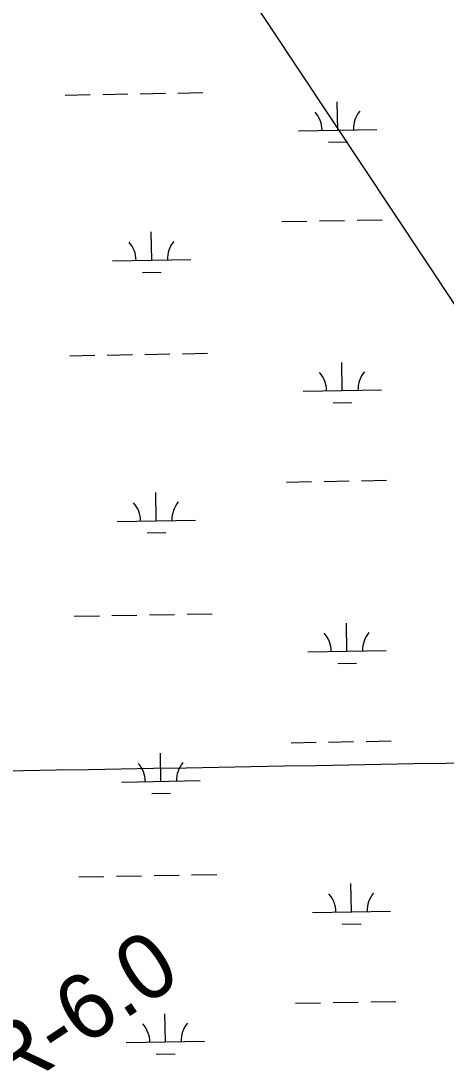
# Model space of a CAD drawing. Extents: x 3903937 to 3942190, y 260677 to 286651.
# Drawn here: x 3932306 to 3932849, y 272118 to 273452 of the extents above; entities that cross this region are included whole.
import ezdxf

# ---------------------------------------------------------------- set-up
doc = ezdxf.new("R2010")
doc.units = 0
for name, color, linetype in [('V-GRID-MAJR', 7, 'Continuous'), ('V-RIVR-RANG-IDEN', 7, 'Continuous'), ('V-UTIL-LINE', 7, 'Continuous'), ('V-WETL-SWMP', 7, 'Continuous')]:
    doc.layers.add(name, color=color, linetype=linetype)

msp = doc.modelspace()

# ---------------------------------------------------------------- linework, layer by layer
at = {"layer": 'V-GRID-MAJR'}
msp.add_spline([(3908100.257, 272076.177), (3913415.549, 272167.798), (3918730.829, 272260.192), (3924046.094, 272353.359), (3929361.347, 272447.3), (3934676.585, 272542.013), (3939991.81, 272637.5), (3939991.811, 272637.5)], degree=3, dxfattribs=at)
at = {"layer": 'V-UTIL-LINE'}
msp.add_lwpolyline([(3921517.354570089, 284435.91489060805), (3929017.835, 277413.471), (3932265.611, 273984.103), (3936271.063, 267959.08400000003), (3937259.245182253, 266527.5992614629)], dxfattribs=at)
at = {"layer": 'V-WETL-SWMP'}
for p, q in [((3932410.7709528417, 273358.4348433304), (3932442.7659968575, 273358.99801150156)), ((3932458.763518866, 273359.27959558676), (3932490.7585628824, 273359.8427637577)), ((3932506.7560848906, 273360.1243478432), (3932538.7511289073, 273360.68751601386)), ((3932362.778386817, 273357.59009107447), (3932394.773430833, 273358.15325924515)), ((3932710.933605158, 273312.96836585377), (3932710.300040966, 273348.96279037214)), ((3932660.941348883, 273312.088415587), (3932760.925861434, 273313.8483161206)), ((3932699.2070339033, 273297.32856765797), (3932723.203316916, 273297.7509437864)), ((3932639.5684625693, 273196.26233554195), (3932671.5635065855, 273196.82550371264)), ((3932687.5610285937, 273197.10708779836), (3932719.55607261, 273197.67025596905)), ((3932735.553594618, 273197.95184005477), (3932767.548638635, 273198.5150082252)), ((3932473.3474583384, 273146.8993661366), (3932472.713894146, 273182.89379065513)), ((3932423.3552020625, 273146.0194158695), (3932523.339714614, 273147.77931640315)), ((3932461.6208870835, 273131.2595679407), (3932485.6171700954, 273131.6819440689)), ((3932368.6331359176, 273024.9666139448), (3932400.628179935, 273025.5297821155)), ((3932416.6257019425, 273025.8113662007), (3932448.620745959, 273026.37453437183)), ((3932464.6182679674, 273026.6561184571), (3932496.6133119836, 273027.219286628)), ((3932512.6108339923, 273027.5008707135), (3932544.605878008, 273028.0640388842)), ((3932716.7883542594, 272980.3448887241), (3932716.154790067, 273016.33931324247)), ((3932666.796097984, 272979.46493845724), (3932766.7806105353, 272981.22483899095)), ((3932705.061783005, 272964.70509052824), (3932729.0580660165, 272965.1274666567)), ((3932693.415777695, 272864.48361066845), (3932725.4108217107, 272865.04677883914)), ((3932741.4083437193, 272865.3283629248), (3932773.4033877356, 272865.89153109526)), ((3932645.42321167, 272863.63885841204), (3932677.4182556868, 272864.20202658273)), ((3932479.2022074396, 272814.2758890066), (3932478.568643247, 272850.2703135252)), ((3932429.2099511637, 272813.39593873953), (3932529.1944637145, 272815.15583927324)), ((3932467.4756361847, 272798.63609081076), (3932491.471919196, 272799.05846693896)), ((3932374.487885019, 272692.34313681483), (3932406.482929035, 272692.9063049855)), ((3932422.4804510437, 272693.1878890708), (3932454.47549506, 272693.7510572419)), ((3932470.473017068, 272694.0326413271), (3932502.468061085, 272694.5958094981)), ((3932518.465583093, 272694.87739358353), (3932550.4606271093, 272695.4405617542)), ((3932722.64310336, 272647.72141159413), (3932722.0095391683, 272683.7158361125)), ((3932672.6508470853, 272646.84146132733), (3932772.6353596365, 272648.601361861)), ((3932710.9165321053, 272632.08161339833), (3932734.9128151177, 272632.50398952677)), ((3932651.2779607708, 272531.0153812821), (3932683.2730047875, 272531.57854945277)), ((3932699.2705267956, 272531.8601335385), (3932731.265570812, 272532.4233017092)), ((3932747.26309282, 272532.7048857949), (3932779.2581368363, 272533.26805396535)), ((3932485.0569565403, 272481.6524118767), (3932484.423392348, 272517.64683639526)), ((3932435.064700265, 272480.7724616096), (3932535.0492128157, 272482.5323621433)), ((3932473.3303852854, 272466.01261368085), (3932497.3266682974, 272466.43498980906)), ((3932380.34263412, 272359.7196596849), (3932412.337678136, 272360.2828278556)), ((3932428.335200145, 272360.5644119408), (3932460.3302441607, 272361.12758011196)), ((3932476.3277661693, 272361.4091641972), (3932508.3228101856, 272361.97233236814)), ((3932524.3203321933, 272362.2539164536), (3932556.3153762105, 272362.8170846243)), ((3932728.497852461, 272315.0979344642), (3932727.864288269, 272351.09235898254)), ((3932678.5055961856, 272314.21798419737), (3932778.4901087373, 272315.9778847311)), ((3932716.771281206, 272299.45813626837), (3932740.7675642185, 272299.8805123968)), ((3932657.1327098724, 272198.3919041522), (3932689.1277538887, 272198.95507232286)), ((3932705.125275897, 272199.2366564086), (3932737.120319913, 272199.79982457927)), ((3932753.117841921, 272200.08140866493), (3932785.1128859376, 272200.6445768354)), ((3932490.9117056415, 272149.02893474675), (3932490.278141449, 272185.02335926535)), ((3932440.9194493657, 272148.14898447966), (3932540.903961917, 272149.90888501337)), ((3932479.1851343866, 272133.3891365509), (3932503.1814173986, 272133.8115126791))]:
    msp.add_line(p, q, dxfattribs=at)
for centre, radius, start, end in [((3932655.6908687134, 273312.4708747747), 35.24628790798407, 0.23658072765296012, 41.78023906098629), ((3932766.159629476, 273314.41531622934), 35.24628790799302, 140.23657772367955, 181.78023605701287), ((3932418.1047218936, 273146.4018750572), 35.24628790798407, 0.23658072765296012, 41.78023906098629), ((3932528.5734826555, 273148.3463165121), 35.24628790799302, 140.23657772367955, 181.78023605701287), ((3932661.5456178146, 272979.847397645), 35.24628790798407, 0.23658072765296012, 41.78023906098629), ((3932772.0143785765, 272981.79183909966), 35.24628790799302, 140.23657772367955, 181.78023605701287), ((3932423.9594709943, 272813.7783979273), 35.24628790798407, 0.23658072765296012, 41.78023906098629), ((3932534.428231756, 272815.7228393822), 35.24628790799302, 140.23657772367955, 181.78023605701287), ((3932667.400366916, 272647.22392051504), 35.24628790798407, 0.23658072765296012, 41.78023906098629), ((3932777.8691276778, 272649.1683619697), 35.24628790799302, 140.23657772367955, 181.78023605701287), ((3932540.282980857, 272483.0993622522), 35.24628790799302, 140.23657772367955, 181.78023605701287), ((3932429.8142200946, 272481.15492079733), 35.24628790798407, 0.23658072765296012, 41.78023906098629), ((3932673.2551160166, 272314.60044338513), 35.24628790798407, 0.23658072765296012, 41.78023906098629), ((3932783.7238767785, 272316.5448848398), 35.24628790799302, 140.23657772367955, 181.78023605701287), ((3932435.6689691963, 272148.5314436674), 35.24628790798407, 0.23658072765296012, 41.78023906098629), ((3932546.1377299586, 272150.4758851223), 35.24628790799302, 140.23657772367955, 181.78023605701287)]:
    msp.add_arc(centre, radius, start, end, dxfattribs=at)

# ---------------------------------------------------------------- texts
at = {"layer": 'V-RIVR-RANG-IDEN'}
msp.add_text('R-6.0', height=82.999998, rotation=33.54519323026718, dxfattribs=at).set_placement((3932288.12895311, 272077.62160336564))

doc.saveas('drawing.dxf')
